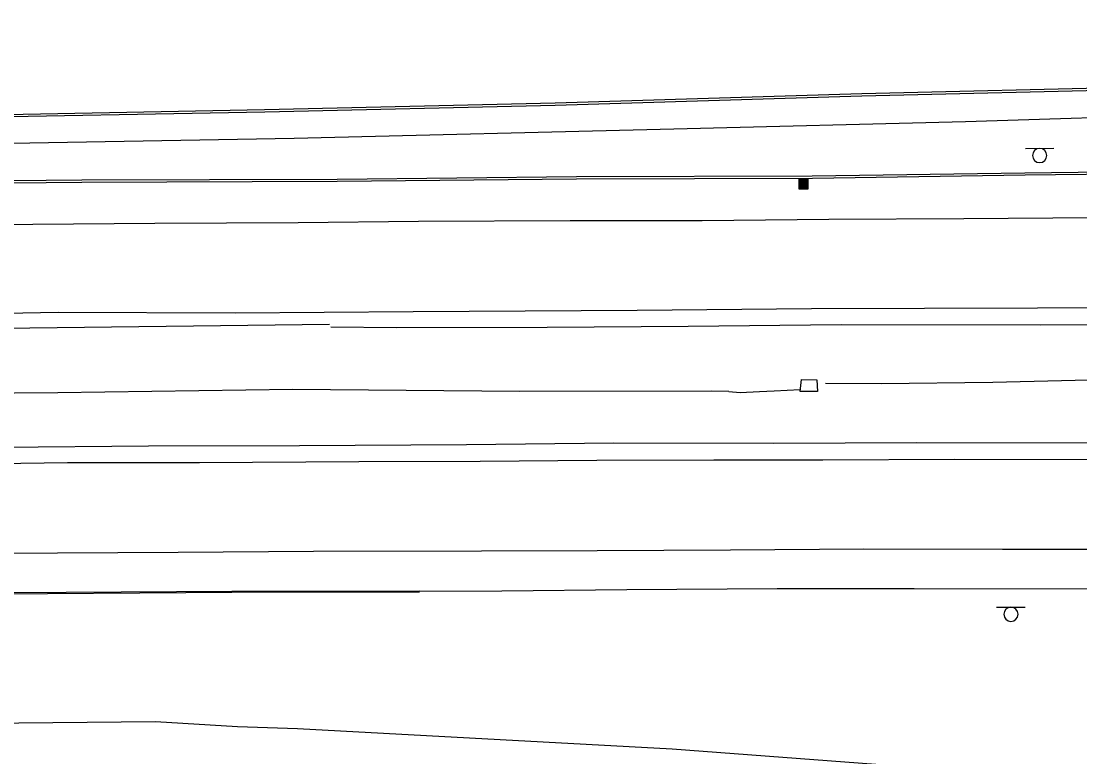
# Model space of a CAD drawing. Extents: x 2145380 to 2156929, y 139568 to 149130.
# Drawn here: x 2154310.1 to 2154588.3, y 142828 to 143021.3 of the extents above; entities that cross this region are included whole.
import ezdxf

# ---------------------------------------------------------------- set-up
doc = ezdxf.new("R2010")
doc.units = 0
for name, color, linetype in [('TOPO_Asphalt', 7, 'Continuous'), ('TOPO_Concrete', 7, 'Continuous'), ('TOPO_Curb Back', 7, 'Continuous'), ('TOPO_Fence', 7, 'Continuous'), ('TOPO_Flowline', 7, 'Continuous'), ('TOPO_Guardrail', 7, 'Continuous'), ('TOPO_Misc', 7, 'Continuous'), ('TOPO_Sign', 7, 'Continuous'), ('TOPO_Tree', 7, 'Continuous')]:
    doc.layers.add(name, color=color, linetype=linetype)

# ---------------------------------------------------------------- blocks, each defined once
blk = doc.blocks.new('CB')
at = {"layer": 'TOPO_Misc'}
for p, q in [((-3.08, 2.99), (3.24, 2.99)), ((-3.08, 2.68), (3.24, 2.68)), ((-3.08, 2.36), (3.24, 2.36)), ((-3.08, 2.05), (3.24, 2.05)), ((-3.08, 1.73), (3.24, 1.73)), ((-3.08, 1.4), (3.24, 1.4)), ((-3.08, 1.1), (3.24, 1.1)), ((-3.08, 0.77), (3.24, 0.77)), ((-3.08, 0.46), (3.24, 0.46)), ((-3.08, 0.14), (3.24, 0.14)), ((-3.08, -0.17), (3.24, -0.17)), ((-3.08, -0.48), (3.24, -0.48)), ((-3.08, -0.8), (3.24, -0.8)), ((-3.08, -1.11), (3.26, -1.11)), ((-3.08, -1.43), (3.26, -1.43)), ((-3.08, -1.75), (3.26, -1.75)), ((-3.08, -2.07), (3.26, -2.07)), ((-3.08, -2.39), (3.26, -2.39)), ((-3.08, -2.7), (3.26, -2.7)), ((-3.08, -3.02), (3.26, -3.02))]:
    blk.add_line(p, q, dxfattribs=at)
blk.add_lwpolyline([(3.26, -3.29), (3.24, 3.05), (-3.09, 3.04), (-3.08, -3.3), (3.26, -3.29)], dxfattribs=at)

msp = doc.modelspace()

# ---------------------------------------------------------------- linework, layer by layer
at = {"layer": 'TOPO_Asphalt'}
for points in [[(2154671, 142971.09), (2154627.96, 142970.1), (2154592.91, 142969.63), (2154557.89, 142969.35), (2154522.37, 142969.22), (2154489.13, 142968.84), (2154454.37, 142968.84), (2154414.52, 142968.66), (2154382.89, 142968.31), (2154345.3, 142968.13), (2154291.72, 142967.7), (2154234.53, 142967.15), (2154186.01, 142967.06), (2154142.4, 142966.62), (2154097.32, 142966.28), (2154056.2, 142966.1)], [(2154674.27, 142945.92), (2154622.3, 142946), (2154577.18, 142945.89), (2154517.81, 142945.73), (2154472.02, 142945.32), (2154413.18, 142944.98), (2154366.37, 142944.62), (2154319.88, 142944.76), (2154282.68, 142944.1), (2154232.27, 142943.65), (2154172.58, 142943.5), (2154122.09, 142943.04), (2154077.52, 142942.92), (2154034.01, 142942.62)], [(2154675.14, 142941.79), (2154631.13, 142941.49), (2154578.08, 142941.48), (2154525.65, 142941.5), (2154485.41, 142941.12), (2154448.4, 142940.85), (2154408.79, 142940.7), (2154391.52, 142940.89)], [(2154951.32, 142910), (2154854.22, 142910.15), (2154752.36, 142910.18), (2154671.58, 142910.39), (2154627.78, 142910.29), (2154594.94, 142910.41), (2154545.49, 142910.48), (2154507.82, 142910.35), (2154465.89, 142910.4), (2154427.17, 142909.99), (2154383.32, 142909.77), (2154343.59, 142909.63), (2154304.96, 142909.27), (2154265.04, 142909.01), (2154225.29, 142908.76), (2154187.17, 142908.44), (2154147.64, 142908.47), (2154111.63, 142908.29), (2154071.88, 142907.99), (2154034.18, 142907.63)], [(2154672.3, 142906.06), (2154623.42, 142906.05), (2154595.23, 142906.02), (2154555.43, 142906.1), (2154520.77, 142905.93), (2154492.16, 142905.98), (2154461.38, 142905.84), (2154430.73, 142905.63), (2154398.84, 142905.51), (2154356.99, 142905.3), (2154322.31, 142905.29), (2154285.49, 142904.76), (2154256.43, 142904.31), (2154220.62, 142904.3), (2154185.75, 142904.16), (2154146.96, 142903.74), (2154110.69, 142903.59), (2154069.49, 142903.29), (2154037.18, 142903.01), (2154034.2, 142902.99)], [(2154740.59, 142883), (2154673.68, 142882.71), (2154641.28, 142882.53), (2154602.14, 142882.52), (2154568.06, 142882.53), (2154531.54, 142882.57), (2154496.53, 142882.3), (2154461.53, 142882.16), (2154431.14, 142882.09), (2154387, 142882), (2154351.37, 142881.67), (2154319.69, 142881.53), (2154288.14, 142881.38), (2154251.27, 142881), (2154206.28, 142880.77), (2154168.37, 142880.5), (2154142.41, 142880.29), (2154111.18, 142880.02), (2154077.23, 142879.87), (2154042.71, 142879.81), (2154034.31, 142879.76)], [(2154672.97, 142872.33), (2154632.06, 142872.13), (2154594.33, 142872.1), (2154544.79, 142872.16), (2154508.83, 142872.17), (2154469.3, 142871.91), (2154436.47, 142871.55), (2154414.84, 142871.41)]]:
    msp.add_lwpolyline(points, dxfattribs=at)
at = {"layer": 'TOPO_Concrete'}
msp.add_lwpolyline([(2154515.23, 142927.15), (2154519.2, 142927.12), (2154519.42, 142924.03), (2154514.87, 142923.98), (2154515.23, 142927.15)], dxfattribs=at)
at = {"layer": 'TOPO_Curb Back'}
for points in [[(2155261.15, 143021.33), (2155202.34, 143019.67), (2155142.8, 143018.2), (2155090.79, 143016.76), (2155031.25, 143015.12), (2154961.78, 143013.35), (2154894.84, 143011.59), (2154825.23, 143009.73), (2154760.73, 143008.11), (2154682.53, 143006.24), (2154604.69, 143003.99), (2154531.05, 143002.21), (2154450.43, 142999.8), (2154374.12, 142998.04), (2154287.99, 142996.4), (2154205.51, 142995.28), (2154131.44, 142994.6), (2154051.52, 142994.42), (2154033.77, 142994.19)], [(2155261.16, 143020.73), (2155202.36, 143019.07), (2155142.81, 143017.6), (2155090.81, 143016.16), (2155031.26, 143014.52), (2154961.79, 143012.75), (2154894.85, 143010.99), (2154825.24, 143009.13), (2154760.75, 143007.51), (2154682.54, 143005.64), (2154604.7, 143003.39), (2154531.06, 143001.61), (2154450.45, 142999.2), (2154374.13, 142997.44), (2154288, 142995.8), (2154205.51, 142994.68), (2154131.44, 142994), (2154051.53, 142993.82), (2154033.77, 142993.59)], [(2154934.22, 142986.32), (2154862.97, 142985.67), (2154786.2, 142984.2), (2154703.17, 142983.59), (2154669.33, 142981.95), (2154629.92, 142981.5), (2154573.94, 142980.83), (2154518.05, 142979.96), (2154456.09, 142979.84), (2154393.16, 142979.16), (2154326.05, 142978.94), (2154260.48, 142978.36), (2154203.25, 142977.7), (2154136.69, 142977.3), (2154078.45, 142976.96), (2154041.24, 142976.77), (2154030.83, 142976.54)], [(2154934.21, 142986.92), (2154862.96, 142986.27), (2154786.19, 142984.8), (2154703.16, 142984.19), (2154669.31, 142982.55), (2154629.91, 142982.1), (2154573.93, 142981.43), (2154518.04, 142980.56), (2154456.09, 142980.44), (2154393.15, 142979.76), (2154326.05, 142979.54), (2154260.48, 142978.96), (2154203.24, 142978.3), (2154136.68, 142977.9), (2154078.45, 142977.56), (2154041.23, 142977.37), (2154033.85, 142977.21)], [(2154414.83, 142871.56), (2154365.53, 142871.48), (2154292.83, 142870.99), (2154212.84, 142870.35), (2154156.34, 142870.07), (2154099.49, 142869.71), (2154043.84, 142869.18), (2154034.36, 142869.15)], [(2154414.84, 142871.26), (2154365.53, 142871.18), (2154292.83, 142870.69), (2154212.84, 142870.05), (2154156.35, 142869.77), (2154099.49, 142869.41), (2154043.84, 142868.88), (2154034.36, 142868.85)]]:
    msp.add_lwpolyline(points, dxfattribs=at)
at = {"layer": 'TOPO_Fence'}
msp.add_lwpolyline([(2155256.67, 143013.5), (2155151.04, 143010.53), (2155031.62, 143007.61), (2154898.19, 143003.67), (2154776.87, 143001.39), (2154680.42, 142998.74), (2154558.26, 142994.88), (2154481.66, 142992.96), (2154381.84, 142990.49), (2154292.46, 142988.88), (2154141.47, 142987.13), (2154039.38, 142986.09), (2154033.81, 142986.04)], dxfattribs=at)
at = {"layer": 'TOPO_Flowline'}
for points in [[(2155133.18, 142925.16), (2155100.15, 142924.93), (2155045.31, 142925.17), (2155023.35, 142924.91), (2155011.44, 142924.77), (2154993.86, 142925), (2154964.47, 142927.1), (2154938.23, 142928.95), (2154917.19, 142929.4), (2154899.14, 142928.02), (2154880.51, 142927.84), (2154811.67, 142925.86), (2154748.05, 142925.44), (2154674.14, 142926.17), (2154612.45, 142927.49), (2154565.51, 142926.39), (2154536.1, 142926.05), (2154521.47, 142926.15)], [(2154496.1, 142923.98), (2154491.52, 142924.14), (2154441.11, 142924.03), (2154381.53, 142924.54), (2154319.8, 142923.7), (2154251.38, 142923.15), (2154200.57, 142922.48), (2154133.17, 142922.71), (2154100.86, 142922.41), (2154073.4, 142923.49), (2154063.47, 142923.18), (2154057.41, 142922.88)], [(2154496.09, 142923.98), (2154499.1, 142923.73), (2154504.14, 142924.05), (2154508.03, 142924.17), (2154514.87, 142924.52)]]:
    msp.add_lwpolyline(points, dxfattribs=at)
at = {"layer": 'TOPO_Guardrail'}
msp.add_lwpolyline([(2153951.04, 142934.25), (2153977.53, 142936.15), (2154003.98, 142936.63), (2154104.85, 142938.04), (2154205.05, 142939.42), (2154391.17, 142941.7)], dxfattribs=at)
at = {"layer": 'TOPO_Sign'}
for points in [[(2154574.04, 142987.91), (2154581.54, 142987.92)], [(2154575.92, 142986.04), (2154575.92, 142986.04)], [(2154577.79, 142987.91), (2154577.79, 142987.91)], [(2154579.66, 142986.04), (2154579.66, 142986.04)], [(2154577.79, 142984.18), (2154577.79, 142984.18)], [(2154566.48, 142867.33), (2154573.97, 142867.34)], [(2154570.23, 142867.33), (2154570.23, 142867.33)], [(2154568.36, 142865.46), (2154568.36, 142865.46)], [(2154570.23, 142863.59), (2154570.23, 142863.59)], [(2154572.09, 142865.46), (2154572.09, 142865.46)]]:
    msp.add_lwpolyline(points, dxfattribs=at)
for centre, start, end in [((2154577.79, 142986.04), 90, 180), ((2154577.79, 142986.04), 180, 270), ((2154577.79, 142986.04), 360, 90), ((2154577.79, 142986.04), 270, 0), ((2154570.23, 142865.46), 90, 180), ((2154570.23, 142865.46), 360, 90), ((2154570.23, 142865.46), 180, 270), ((2154570.23, 142865.46), 270, 0)]:
    msp.add_arc(centre, 1.87, start, end, dxfattribs=at)
at = {"layer": 'TOPO_Tree'}
msp.add_lwpolyline([(2154571.97, 142823.19), (2154481.19, 142830.02), (2154382.8, 142835.35), (2154367.03, 142835.88), (2154345.43, 142837.16), (2154210.58, 142835.93), (2154143.65, 142836.93), (2154128.12, 142838.66), (2154109.39, 142841.59), (2154096.71, 142841.66), (2154086, 142835.95), (2154084.34, 142831.7), (2154085.48, 142824.79)], dxfattribs=at)

# ---------------------------------------------------------------- block references
at = {"layer": 'TOPO_Misc', "xscale": 0.39370000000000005, "yscale": 0.3937000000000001}
msp.add_blockref('CB', (2154515.68, 142978.6), dxfattribs=at)

doc.saveas('drawing.dxf')
